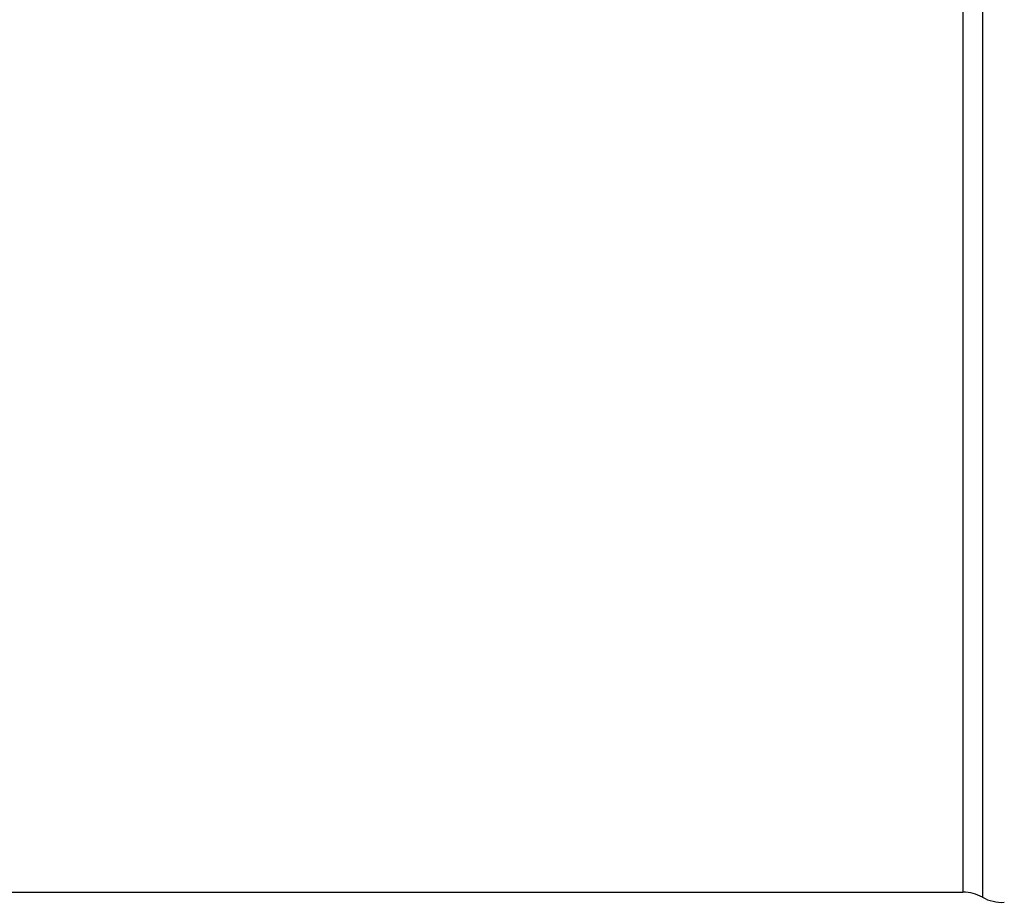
# Model space of a CAD drawing. Header units: millimetres. Extents: x 0 to 297, y 0 to 210.
# Tile 315 of 446: x 158 to 169, y 146 to 156. Entities that reach past the tile are written whole.
import ezdxf

# ---------------------------------------------------------------- set-up
doc = ezdxf.new("R2010")
doc.units = ezdxf.units.MM
doc.header["$LTSCALE"] = 16.335
doc.layers.get('0').update_dxf_attribs({"linetype": 'CONTINUOUS'})

msp = doc.modelspace()

# ---------------------------------------------------------------- linework, layer by layer
at = {"color": 9, "linetype": 'Continuous'}
for p, q in [((169.014, 163.08), (169.014, 145.741)), ((168.796, 163.024), (168.796, 145.798))]:
    msp.add_line(p, q, dxfattribs=at)
at = {"color": 7, "linetype": 'Continuous'}
msp.add_line((129.646, 145.798), (168.796, 145.798), dxfattribs=at)
for centre, start, end in [((168.796, 145.348), 60.9471, 90), ((169.233, 146.134), 240.9471, 273.2982)]:
    msp.add_arc(centre, 0.45, start, end, dxfattribs=at)

doc.saveas('drawing.dxf')
